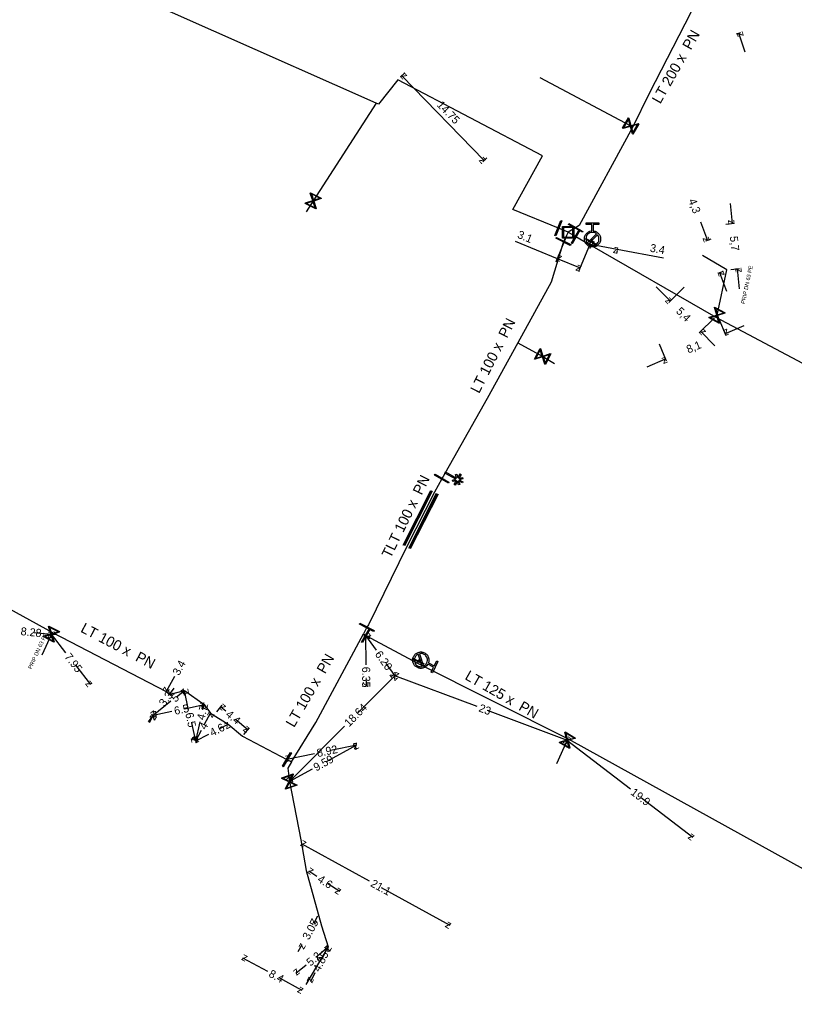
# Model space of a CAD drawing. Extents: x -643544 to -637295, y -1119190 to -1111715.
# Drawn here: x -642788.2 to -642691.5, y -1114355.4 to -1114231.4 of the extents above; entities that cross this region are included whole.
import ezdxf

# ---------------------------------------------------------------- set-up
doc = ezdxf.new("R2010")
doc.units = 0
for name, color, linetype in [('Default', 7, 'Continuous'), ('VP Chránička', 7, 'Continuous'), ('VP Chránička - okraje', 7, 'Continuous'), ('VP Hydrant', 7, 'Continuous'), ('VP Kótování', 7, 'Continuous'), ('VP Popis přípojky', 7, 'Continuous'), ('VP Přípojka', 7, 'Continuous'), ('VP Změna materiálu', 7, 'Continuous'), ('VP Řad', 7, 'Continuous'), ('VP Řad - popis', 7, 'Continuous'), ('VP Šachta', 7, 'Continuous'), ('VP Šoupě', 7, 'Continuous')]:
    doc.layers.add(name, color=color, linetype=linetype)

msp = doc.modelspace()

# ---------------------------------------------------------------- linework, layer by layer
at = {"layer": 'Default'}
for points in [[(-642716.57, -1114257.74), (-642716.21, -1114257.77), (-642715.95, -1114258.03), (-642715.66, -1114258.32), (-642715.66, -1114258.73), (-642715.66, -1114259.15), (-642715.95, -1114259.44), (-642716.24, -1114259.73), (-642716.66, -1114259.73), (-642717.07, -1114259.73), (-642717.37, -1114259.44), (-642717.66, -1114259.15), (-642717.66, -1114258.73), (-642717.66, -1114258.32), (-642717.37, -1114258.03), (-642717.11, -1114257.76), (-642716.75, -1114257.74)], [(-642716.15, -1114258.1), (-642716.37, -1114257.92), (-642716.66, -1114257.92), (-642717, -1114257.92), (-642717.24, -1114258.16), (-642717.47, -1114258.39), (-642717.47, -1114258.73), (-642717.47, -1114259.02), (-642717.3, -1114259.24)], [(-642717.17, -1114259.37), (-642716.95, -1114259.54), (-642716.66, -1114259.54), (-642716.32, -1114259.54), (-642716.09, -1114259.31), (-642715.85, -1114259.07), (-642715.85, -1114258.73), (-642715.85, -1114258.44), (-642716.02, -1114258.22)], [(-642737.24, -1114311.86), (-642737.43, -1114312.17), (-642737.78, -1114312.29), (-642738.17, -1114312.42), (-642738.54, -1114312.23), (-642738.91, -1114312.05), (-642739.05, -1114311.66), (-642739.18, -1114311.27), (-642738.99, -1114310.89), (-642738.81, -1114310.52), (-642738.42, -1114310.39), (-642738.03, -1114310.26), (-642737.66, -1114310.44), (-642737.29, -1114310.62), (-642737.15, -1114311.01), (-642737.03, -1114311.36), (-642737.16, -1114311.69)], [(-642738.45, -1114310.6), (-642738.7, -1114310.72), (-642738.82, -1114310.98), (-642738.97, -1114311.28), (-642738.86, -1114311.6), (-642738.76, -1114311.92), (-642738.45, -1114312.07), (-642738.19, -1114312.19), (-642737.92, -1114312.13)], [(-642737.75, -1114312.07), (-642737.5, -1114311.96), (-642737.37, -1114311.69), (-642737.22, -1114311.39), (-642737.33, -1114311.07), (-642737.43, -1114310.76), (-642737.74, -1114310.61), (-642738, -1114310.48), (-642738.27, -1114310.54)]]:
    msp.add_open_spline(points, degree=3, dxfattribs=at)
at = {"layer": 'VP Chránička'}
for points in [[(-642736.76, -1114290.19), (-642740.23, -1114297.03)], [(-642736.04, -1114290.55), (-642739.51, -1114297.39)]]:
    msp.add_lwpolyline(points, dxfattribs=at)
at = {"layer": 'VP Chránička - okraje'}
for points in [[(-642740.32, -1114296.98), (-642736.85, -1114290.14)], [(-642736.67, -1114290.23), (-642740.14, -1114297.07)], [(-642739.6, -1114297.34), (-642736.13, -1114290.5)], [(-642735.95, -1114290.6), (-642739.42, -1114297.44)]]:
    msp.add_lwpolyline(points, dxfattribs=at)
at = {"layer": 'VP Hydrant'}
for points in [[(-642716.75, -1114257.74), (-642716.75, -1114256.92), (-642717.44, -1114256.92), (-642717.44, -1114256.73), (-642715.88, -1114256.73), (-642715.88, -1114256.92), (-642716.57, -1114256.92), (-642716.57, -1114257.74)], [(-642717.3, -1114259.24), (-642716.15, -1114258.1)], [(-642716.02, -1114258.22), (-642717.17, -1114259.37)], [(-642737.92, -1114312.13), (-642738.45, -1114310.6)], [(-642738.27, -1114310.54), (-642737.75, -1114312.07)], [(-642737.16, -1114311.69), (-642736.43, -1114312.06), (-642736.12, -1114311.44), (-642735.96, -1114311.52), (-642736.65, -1114312.92), (-642736.81, -1114312.84), (-642736.51, -1114312.22), (-642737.24, -1114311.86)]]:
    msp.add_lwpolyline(points, dxfattribs=at)
at = {"layer": 'VP Kótování'}
for points in [[(-642698.67, -1114233.14), (-642698.15, -1114232.97)], [(-642697.59, -1114235.42), (-642698.38, -1114233.05)], [(-642740.62, -1114238.5), (-642740.1, -1114238)], [(-642730.21, -1114248.96), (-642740.46, -1114238.35)], [(-642730.37, -1114249.11), (-642729.85, -1114248.61)], [(-642699.48, -1114254.32), (-642699.2, -1114256.8)], [(-642703.17, -1114256.59), (-642702.29, -1114258.93)], [(-642700.02, -1114256.89), (-642698.95, -1114256.77)], [(-642726.32, -1114259.02), (-642721.06, -1114261.18)], [(-642719.9, -1114258.35), (-642721.25, -1114261.65)], [(-642701.87, -1114258.77), (-642702.53, -1114259.01)], [(-642717.03, -1114259.53), (-642718.39, -1114262.82)], [(-642716.93, -1114259.56), (-642717, -1114259.94)], [(-642713.57, -1114260.07), (-642716.91, -1114259.45)], [(-642713.59, -1114260.18), (-642713.66, -1114260.56)], [(-642707.8, -1114261.14), (-642713.57, -1114260.07)], [(-642721.06, -1114261.18), (-642718.2, -1114262.36)], [(-642700.35, -1114262.79), (-642701.01, -1114263.04)], [(-642699.9, -1114265.29), (-642700.78, -1114262.95)], [(-642699.39, -1114262.56), (-642698.32, -1114262.44)], [(-642698.29, -1114264.95), (-642698.57, -1114262.47)], [(-642708.72, -1114264.71), (-642706.96, -1114266.48)], [(-642705.23, -1114264.76), (-642707.14, -1114266.66)], [(-642701.42, -1114268.59), (-642703.33, -1114270.48)], [(-642700.87, -1114268.7), (-642699.99, -1114270.8)], [(-642701.39, -1114272.08), (-642703.15, -1114270.31)], [(-642697.78, -1114269.59), (-642700.08, -1114270.57)], [(-642708.34, -1114271.85), (-642707.45, -1114273.95)], [(-642709.85, -1114274.69), (-642707.55, -1114273.72)], [(-642786.39, -1114307.88), (-642784.24, -1114308.09)], [(-642782.42, -1114310.44), (-642784.24, -1114308.09)], [(-642744.93, -1114311.91), (-642744.95, -1114308.25)], [(-642743.63, -1114310.11), (-642744.95, -1114308.25)], [(-642781.24, -1114311.96), (-642779.37, -1114314.37)], [(-642742.47, -1114311.74), (-642741.36, -1114313.3)], [(-642768.88, -1114313.37), (-642769.9, -1114315.26)], [(-642746.07, -1114318.02), (-642741.36, -1114313.3)], [(-642744.92, -1114313.86), (-642744.92, -1114314.6)], [(-642731.07, -1114317.14), (-642741.36, -1114313.3)], [(-642768.93, -1114314.82), (-642769.53, -1114315.61)], [(-642768.62, -1114315.91), (-642767.63, -1114315.11)], [(-642767.1, -1114317.59), (-642767.63, -1114315.11)], [(-642769.31, -1114316.46), (-642771.52, -1114318.25)], [(-642767.63, -1114317.42), (-642765.16, -1114316.89)], [(-642765.32, -1114317.53), (-642765.16, -1114316.89)], [(-642763.59, -1114317.81), (-642762.89, -1114316.96)], [(-642762.47, -1114317.7), (-642763.08, -1114317.19)], [(-642729.82, -1114317.6), (-642719.81, -1114321.34)], [(-642772.12, -1114319.05), (-642771.52, -1114318.25)], [(-642772, -1114319.13), (-642771.52, -1114318.25)], [(-642769.2, -1114317.75), (-642771.52, -1114318.25)], [(-642765.13, -1114319.35), (-642764.36, -1114317.94)], [(-642761.26, -1114318.7), (-642759.69, -1114320)], [(-642766.76, -1114319.15), (-642766.26, -1114321.46)], [(-642765.68, -1114319.06), (-642766.26, -1114321.46)], [(-642765.54, -1114320.13), (-642766.26, -1114321.46)], [(-642763.21, -1114319.87), (-642762.18, -1114319.33)], [(-642760.2, -1114320.62), (-642759.5, -1114319.77)], [(-642747.63, -1114319.59), (-642754.52, -1114326.5)], [(-642764.63, -1114320.61), (-642766.26, -1114321.46)], [(-642711.92, -1114327.46), (-642719.91, -1114321.31)], [(-642749.89, -1114323.98), (-642746.1, -1114321.91)], [(-642749.38, -1114322.6), (-642746.1, -1114321.91)], [(-642751.37, -1114323.02), (-642754.83, -1114323.76)], [(-642751.68, -1114324.95), (-642754.52, -1114326.5)], [(-642710.53, -1114328.52), (-642704.14, -1114333.44)], [(-642744.49, -1114338.94), (-642752.99, -1114334.29)], [(-642751.08, -1114338.34), (-642752.1, -1114337.69)], [(-642749.73, -1114339.21), (-642748.23, -1114340.18)], [(-642743.06, -1114339.72), (-642734.48, -1114344.42)], [(-642751, -1114343.3), (-642751.48, -1114344.18)], [(-642753.41, -1114347.74), (-642752.93, -1114346.86)], [(-642751.21, -1114348.42), (-642749.69, -1114347.16)], [(-642750.41, -1114348.59), (-642749.69, -1114347.16)], [(-642757.22, -1114350.23), (-642760.33, -1114348.55)], [(-642752.43, -1114349.43), (-642753.69, -1114350.48)], [(-642755.83, -1114350.98), (-642752.94, -1114352.54)], [(-642751.32, -1114350.39), (-642751.87, -1114351.49)]]:
    msp.add_lwpolyline(points, dxfattribs=at)
at = {"layer": 'VP Přípojka'}
for points in [[(-642711.63, -1114244.72), (-642711.9, -1114244.63), (-642723.18, -1114238.61)], [(-642743.66, -1114241.76), (-642751.54, -1114253.97), (-642752.42, -1114255.33)], [(-642717.02, -1114259.44), (-642716.84, -1114259.07), (-642716.66, -1114258.73)], [(-642701.28, -1114268.5), (-642701.1, -1114268.27), (-642699.89, -1114262.61), (-642702.94, -1114260.82)], [(-642725.98, -1114271.7), (-642722.88, -1114273.41), (-642721.39, -1114274.3)], [(-642784.1, -1114307.88), (-642784.24, -1114308.09), (-642785.44, -1114310.73)], [(-642738.1, -1114311.34), (-642738.34, -1114311.31), (-642738.42, -1114311.49), (-642738.53, -1114311.71)], [(-642719.7, -1114321.18), (-642719.81, -1114321.34), (-642721.17, -1114324.27)], [(-642754.25, -1114324.02), (-642754.69, -1114324.83), (-642754.52, -1114326.5), (-642753.09, -1114333.77), (-642752.4, -1114337.6), (-642750.52, -1114344.52), (-642749.69, -1114347.16), (-642752.47, -1114351.83)]]:
    msp.add_lwpolyline(points, dxfattribs=at)
at = {"layer": 'VP Změna materiálu'}
msp.add_lwpolyline([(-642733.31, -1114288.8), (-642732.84, -1114289.07), (-642732.91, -1114289.2), (-642733.38, -1114288.94), (-642733.25, -1114289.39), (-642733.4, -1114289.43), (-642733.53, -1114288.99), (-642733.81, -1114289.49), (-642733.95, -1114289.41), (-642733.66, -1114288.9), (-642734.12, -1114289.03), (-642734.16, -1114288.88), (-642733.71, -1114288.75), (-642735.09, -1114287.97), (-642735.01, -1114287.84), (-642733.63, -1114288.62), (-642733.76, -1114288.16), (-642733.61, -1114288.12), (-642733.48, -1114288.58), (-642733.19, -1114288.07), (-642733.05, -1114288.15), (-642733.34, -1114288.65), (-642732.89, -1114288.53), (-642732.85, -1114288.68), (-642733.31, -1114288.8)], dxfattribs=at)
at = {"layer": 'VP Řad'}
for points in [[(-642719.71, -1114257.89), (-642720.92, -1114257.4), (-642726.63, -1114255.06), (-642722.91, -1114248.34), (-642740.97, -1114238.85), (-642743.37, -1114241.89), (-642743.66, -1114241.76), (-642784.22, -1114223.76), (-642803.4, -1114213.21), (-642808.78, -1114210.24), (-642824.11, -1114201.8), (-642835.3, -1114195.97), (-642836.6, -1114195.29)], [(-642702.68, -1114225.96), (-642703.09, -1114226.76), (-642704.37, -1114230.46), (-642709.58, -1114240.59), (-642711.63, -1114244.72), (-642718.31, -1114257.06), (-642718.77, -1114257.36), (-642719.71, -1114257.89)], [(-642866.6, -1114249.08), (-642865.94, -1114249.46), (-642861.3, -1114251.51), (-642849.64, -1114257.12), (-642852.05, -1114262.1), (-642855.84, -1114269.45), (-642833.68, -1114281.66), (-642819.3, -1114288.55), (-642809.9, -1114293.93), (-642803.88, -1114297.04), (-642784.1, -1114307.88), (-642769.9, -1114315.26), (-642769.53, -1114315.61), (-642767.63, -1114315.11), (-642765.16, -1114316.89), (-642764.36, -1114317.94), (-642762.18, -1114319.33), (-642760.39, -1114320.85), (-642754.83, -1114323.76), (-642754.25, -1114324.02)], [(-642719.71, -1114257.89), (-642720.3, -1114259.04), (-642721.81, -1114264.14), (-642725.98, -1114271.7), (-642729.8, -1114278.65), (-642735.49, -1114288.68)], [(-642719.71, -1114257.89), (-642718.74, -1114258.45), (-642717.02, -1114259.44), (-642701.28, -1114268.5), (-642679.63, -1114279.98), (-642668.61, -1114285.46), (-642654.35, -1114293.01), (-642638.9, -1114301.94), (-642638.74, -1114302.02), (-642624.09, -1114310.24), (-642623.7, -1114310.46), (-642623.14, -1114310.78)], [(-642735.49, -1114288.68), (-642736.4, -1114290.37), (-642739.87, -1114297.21), (-642744.65, -1114306.93), (-642744.85, -1114307.23), (-642745.28, -1114308.07)], [(-642754.25, -1114324.02), (-642751.23, -1114319.14), (-642745.28, -1114308.07)], [(-642745.28, -1114308.07), (-642744.95, -1114308.25), (-642738.53, -1114311.71), (-642719.7, -1114321.18), (-642672.36, -1114347.33), (-642648.72, -1114359.1), (-642647.38, -1114359.76)]]:
    msp.add_lwpolyline(points, dxfattribs=at)
at = {"layer": 'VP Šachta'}
for points in [[(-642719, -1114257.17), (-642719, -1114258.62), (-642720.42, -1114258.62), (-642720.42, -1114257.17), (-642719, -1114257.17)], [(-642720.3, -1114257.29), (-642720.3, -1114258.5), (-642719.12, -1114258.5), (-642719.12, -1114257.29), (-642720.3, -1114257.29)]]:
    msp.add_lwpolyline(points, dxfattribs=at)
at = {"layer": 'VP Šoupě'}
for points in [[(-642710.88, -1114244.35), (-642711.62, -1114245.65), (-642711.67, -1114245.62), (-642711.7, -1114245.49), (-642711.93, -1114244.69), (-642712.86, -1114244.94), (-642712.92, -1114244.91), (-642712.18, -1114243.61), (-642712.12, -1114243.64), (-642711.87, -1114244.58), (-642711.06, -1114244.35), (-642710.93, -1114244.31), (-642710.88, -1114244.35)], [(-642712.76, -1114244.83), (-642711.95, -1114244.6), (-642712.18, -1114243.79), (-642712.76, -1114244.83)], [(-642711.04, -1114244.44), (-642711.84, -1114244.66), (-642711.62, -1114245.47), (-642711.04, -1114244.44)], [(-642751.87, -1114252.96), (-642750.53, -1114253.64), (-642750.56, -1114253.7), (-642750.69, -1114253.73), (-642751.48, -1114254), (-642751.18, -1114254.92), (-642751.21, -1114254.98), (-642752.55, -1114254.3), (-642752.52, -1114254.24), (-642751.59, -1114253.94), (-642751.86, -1114253.14), (-642751.9, -1114253.02), (-642751.87, -1114252.96)], [(-642751.77, -1114253.12), (-642751.51, -1114253.91), (-642750.72, -1114253.65), (-642751.77, -1114253.12)], [(-642751.3, -1114254.83), (-642751.57, -1114254.02), (-642752.37, -1114254.29), (-642751.3, -1114254.83)], [(-642720.48, -1114256.49), (-642721.24, -1114258.35), (-642721.35, -1114258.3), (-642720.6, -1114256.45), (-642720.48, -1114256.49)], [(-642719.61, -1114256.81), (-642717.87, -1114257.8), (-642717.93, -1114257.91), (-642719.67, -1114256.92), (-642719.61, -1114256.81)], [(-642718.19, -1114257.61), (-642719.18, -1114259.35), (-642719.29, -1114259.28), (-642718.29, -1114257.55), (-642718.19, -1114257.61)], [(-642721.16, -1114258.54), (-642719.38, -1114259.44), (-642719.44, -1114259.55), (-642721.22, -1114258.65), (-642721.16, -1114258.54)], [(-642717.48, -1114258.67), (-642716.16, -1114259.38), (-642716.2, -1114259.46), (-642717.53, -1114258.76), (-642717.48, -1114258.67)], [(-642701.41, -1114267.26), (-642700.09, -1114267.96), (-642700.12, -1114268.02), (-642700.24, -1114268.05), (-642701.04, -1114268.3), (-642700.76, -1114269.23), (-642700.79, -1114269.28), (-642702.11, -1114268.58), (-642702.08, -1114268.52), (-642701.15, -1114268.24), (-642701.4, -1114267.44), (-642701.44, -1114267.31), (-642701.41, -1114267.26)], [(-642701.32, -1114267.41), (-642701.07, -1114268.21), (-642700.27, -1114267.97), (-642701.32, -1114267.41)], [(-642700.88, -1114269.13), (-642701.13, -1114268.32), (-642701.93, -1114268.57), (-642700.88, -1114269.13)], [(-642721.87, -1114273.08), (-642722.55, -1114274.42), (-642722.61, -1114274.39), (-642722.65, -1114274.27), (-642722.91, -1114273.47), (-642723.83, -1114273.77), (-642723.89, -1114273.74), (-642723.21, -1114272.4), (-642723.15, -1114272.43), (-642722.85, -1114273.36), (-642722.05, -1114273.1), (-642721.93, -1114273.05), (-642721.87, -1114273.08)], [(-642723.74, -1114273.65), (-642722.94, -1114273.38), (-642723.2, -1114272.58), (-642723.74, -1114273.65)], [(-642722.03, -1114273.18), (-642722.82, -1114273.44), (-642722.56, -1114274.24), (-642722.03, -1114273.18)], [(-642736.32, -1114288.12), (-642734.59, -1114289.13), (-642734.66, -1114289.24), (-642736.39, -1114288.23), (-642736.32, -1114288.12)], [(-642784.55, -1114307.08), (-642783.23, -1114307.78), (-642783.26, -1114307.84), (-642783.38, -1114307.87), (-642784.18, -1114308.12), (-642783.9, -1114309.05), (-642783.93, -1114309.1), (-642785.25, -1114308.4), (-642785.22, -1114308.34), (-642784.29, -1114308.06), (-642784.54, -1114307.26), (-642784.58, -1114307.14), (-642784.55, -1114307.08)], [(-642784.46, -1114307.23), (-642784.21, -1114308.03), (-642783.41, -1114307.79), (-642784.46, -1114307.23)], [(-642745.71, -1114306.72), (-642743.93, -1114307.63), (-642743.99, -1114307.74), (-642745.77, -1114306.83), (-642745.71, -1114306.72)], [(-642744.41, -1114307.41), (-642745.38, -1114309.15), (-642745.49, -1114309.09), (-642744.52, -1114307.35), (-642744.41, -1114307.41)], [(-642784.02, -1114308.95), (-642784.27, -1114308.14), (-642785.07, -1114308.39), (-642784.02, -1114308.95)], [(-642739.08, -1114311.11), (-642737.73, -1114311.77), (-642737.77, -1114311.86), (-642739.12, -1114311.2), (-642739.08, -1114311.11)], [(-642720.09, -1114320.31), (-642718.79, -1114321.06), (-642718.82, -1114321.11), (-642718.94, -1114321.14), (-642719.75, -1114321.37), (-642719.5, -1114322.3), (-642719.53, -1114322.36), (-642720.83, -1114321.61), (-642720.8, -1114321.56), (-642719.86, -1114321.3), (-642720.08, -1114320.49), (-642720.12, -1114320.37), (-642720.09, -1114320.31)], [(-642719.61, -1114322.2), (-642719.84, -1114321.39), (-642720.65, -1114321.61), (-642719.61, -1114322.2)], [(-642720, -1114320.47), (-642719.78, -1114321.28), (-642718.97, -1114321.06), (-642720, -1114320.47)], [(-642754.26, -1114322.93), (-642755.28, -1114324.65), (-642755.39, -1114324.58), (-642754.37, -1114322.86), (-642754.26, -1114322.93)], [(-642753.56, -1114326.96), (-642754.98, -1114327.46), (-642755, -1114327.39), (-642754.94, -1114327.28), (-642754.58, -1114326.52), (-642755.45, -1114326.1), (-642755.47, -1114326.04), (-642754.06, -1114325.55), (-642754.04, -1114325.61), (-642754.46, -1114326.48), (-642753.7, -1114326.85), (-642753.58, -1114326.9), (-642753.56, -1114326.96)], [(-642755.3, -1114326.08), (-642754.54, -1114326.44), (-642754.17, -1114325.69), (-642755.3, -1114326.08)], [(-642753.74, -1114326.93), (-642754.5, -1114326.56), (-642754.86, -1114327.32), (-642753.74, -1114326.93)]]:
    msp.add_lwpolyline(points, dxfattribs=at)

# ---------------------------------------------------------------- texts
at = {"layer": 'VP Kótování'}
for s, rotation, p in [('z', 108.3815, (-642697.75, -1114233.37)), ('z', 133.9948, (-642739.75, -1114238.36)), ('14.75', 313.9948, (-642736.17, -1114242.07)), ('z', 313.9948, (-642730.92, -1114248.95)), ('4,3', 290.6164, (-642704.71, -1114253.92)), ('z', 276.3868, (-642699.75, -1114256.36)), ('3.1', 337.6595, (-642726.13, -1114258.56)), ('z', 169.4647, (-642716.33, -1114259.05)), ('3.4', 349.4647, (-642709.55, -1114260.31)), ('z', 290.6164, (-642702.94, -1114258.63)), ('5,7', 276.3868, (-642699.52, -1114258.43)), ('z', 349.4647, (-642714.15, -1114260.47)), ('z', 157.6595, (-642720.41, -1114260.91)), ('z', 337.6595, (-642718.85, -1114262.63)), ('z', 110.6164, (-642700.13, -1114263.24)), ('z', 96.3868, (-642698.01, -1114262.91)), ('z', 314.8853, (-642707.67, -1114266.48)), ('5,4', 314.8853, (-642706.3, -1114267.85)), ('z', 134.8853, (-642702.44, -1114270.31)), ('z', 202.916, (-642699.82, -1114269.91)), ('8,1', 22.916, (-642704.68, -1114273.05)), ('z', 22.916, (-642707.81, -1114274.37)), ('8.28', 354.3747, (-642788.11, -1114308.21)), ('z', 127.8067, (-642783.54, -1114308.18)), ('z', 354.3748, (-642784.79, -1114308.54)), ('z', 125.4087, (-642744.25, -1114308.37)), ('z', 90.2707, (-642744.45, -1114308.75)), ('6.20', 305.4087, (-642743.89, -1114310.61)), ('7.95', 307.8067, (-642782.66, -1114310.94)), ('3.4', 61.5966, (-642768.3, -1114313.34)), ('6.35', 270.2707, (-642745.43, -1114312.16)), ('z', 307.8068, (-642780.07, -1114314.28)), ('z', 305.4087, (-642742.06, -1114313.18)), ('z', 45.0913, (-642741.36, -1114314.01)), ('z', 159.5504, (-642740.72, -1114313.01)), ('z', 241.5966, (-642770.1, -1114314.58)), ('z', 233.0051, (-642769.63, -1114314.91)), ('z', 38.9533, (-642767.71, -1114315.81)), ('z', 102.176, (-642767.04, -1114315.49)), ('z', 270.2707, (-642745.42, -1114314.1)), ('3.3', 53.0051, (-642770.11, -1114317.21)), ('5', 38.9533, (-642768.76, -1114316.66)), ('z', 218.9533, (-642771.45, -1114317.55)), ('z', 192.0843, (-642771.14, -1114317.66)), ('6.5', 12.0843, (-642768.8, -1114318.18)), ('4.7', 76.5048, (-642765.13, -1114318.89)), ('z', 12.0843, (-642765.55, -1114317.48)), ('z', 76.5048, (-642764.79, -1114317.49)), ('z', 140.3661, (-642762.37, -1114317.13)), ('18.64', 45.0913, (-642747.07, -1114319.73)), ('23', 339.5504, (-642730.96, -1114317.71)), ('z', 53.0051, (-642771.42, -1114318.95)), ('z', 61.5966, (-642771.32, -1114318.93)), ('6.5', 282.176, (-642767.52, -1114317.99)), ('z', 61.6924, (-642764.16, -1114318.62)), ('4.4', 320.3661, (-642762.56, -1114318.27)), ('4', 61.6924, (-642764.96, -1114320.11)), ('4.6', 27.5788, (-642764.14, -1114320.91)), ('z', 27.5788, (-642762.39, -1114320)), ('z', 320.3662, (-642760.39, -1114320.07)), ('z', 282.176, (-642766.85, -1114321.08)), ('z', 256.5047, (-642766.63, -1114320.86)), ('z', 241.6925, (-642766.46, -1114320.78)), ('z', 207.5787, (-642766.05, -1114320.79)), ('z', 339.5504, (-642720.45, -1114321.63)), ('z', 142.4332, (-642719.21, -1114321.22)), ('8.92', 11.9512, (-642750.97, -1114323.45)), ('z', 28.6043, (-642746.3, -1114322.59)), ('z', 11.9512, (-642746.49, -1114322.5)), ('z', 191.9512, (-642754.44, -1114323.16)), ('9.59', 28.6043, (-642751.17, -1114325.25)), ('z', 225.0913, (-642754.52, -1114325.79)), ('z', 208.6043, (-642754.32, -1114325.82)), ('19.9', 322.4331, (-642711.99, -1114328.03)), ('z', 151.2822, (-642752.31, -1114334.09)), ('z', 322.4332, (-642704.84, -1114333.53)), ('z', 147.2221, (-642751.41, -1114337.54)), ('4.6', 327.2221, (-642751.1, -1114338.93)), ('21.1', 331.2822, (-642744.47, -1114339.53)), ('z', 327.2221, (-642748.93, -1114340.33)), ('3.05', 61.4945, (-642752.08, -1114346.35)), ('z', 241.4945, (-642751.68, -1114343.5)), ('z', 331.2823, (-642735.16, -1114344.62)), ('z', 61.4945, (-642752.73, -1114347.54)), ('z', 39.7111, (-642749.75, -1114347.86)), ('z', 63.2818, (-642749.47, -1114347.83)), ('z', 151.6716, (-642759.66, -1114348.35)), ('5.2', 39.7111, (-642751.88, -1114349.62)), ('4.85', 63.2818, (-642750.74, -1114350.35)), ('z', 219.7111, (-642753.62, -1114349.78)), ('8.4', 331.6715, (-642757.19, -1114350.81)), ('z', 243.2818, (-642752.09, -1114350.82)), ('z', 331.6715, (-642753.62, -1114352.74))]:
    msp.add_text(s, height=1, rotation=rotation, dxfattribs=at).set_placement(p)
at = {"layer": 'VP Popis přípojky'}
for rotation, p in [(77.8839, (-642697.65, -1114266.89)), (65.6362, (-642786.72, -1114312.52))]:
    msp.add_text('PRIP DN 63 PE', height=0.5, rotation=rotation, dxfattribs=at).set_placement(p)
at = {"layer": 'VP Řad - popis'}
for s, rotation, p in [('LT 200 x  PN ', 60.4313, (-642708.2, -1114241.95)), ('LT 100 x  PN ', 63.0424, (-642730.83, -1114278.11)), ('TLT 100 x  PN ', 63.8134, (-642741.88, -1114298.7)), ('LT 100 x  PN ', 332.3174, (-642780.69, -1114307.76)), ('LT 100 x  PN ', 59.9911, (-642753.93, -1114319.83)), ('LT 125 x  PN ', 330.2623, (-642732.7, -1114313.67))]:
    msp.add_text(s, height=1.3, rotation=rotation, dxfattribs=at).set_placement(p)

doc.saveas('drawing.dxf')
